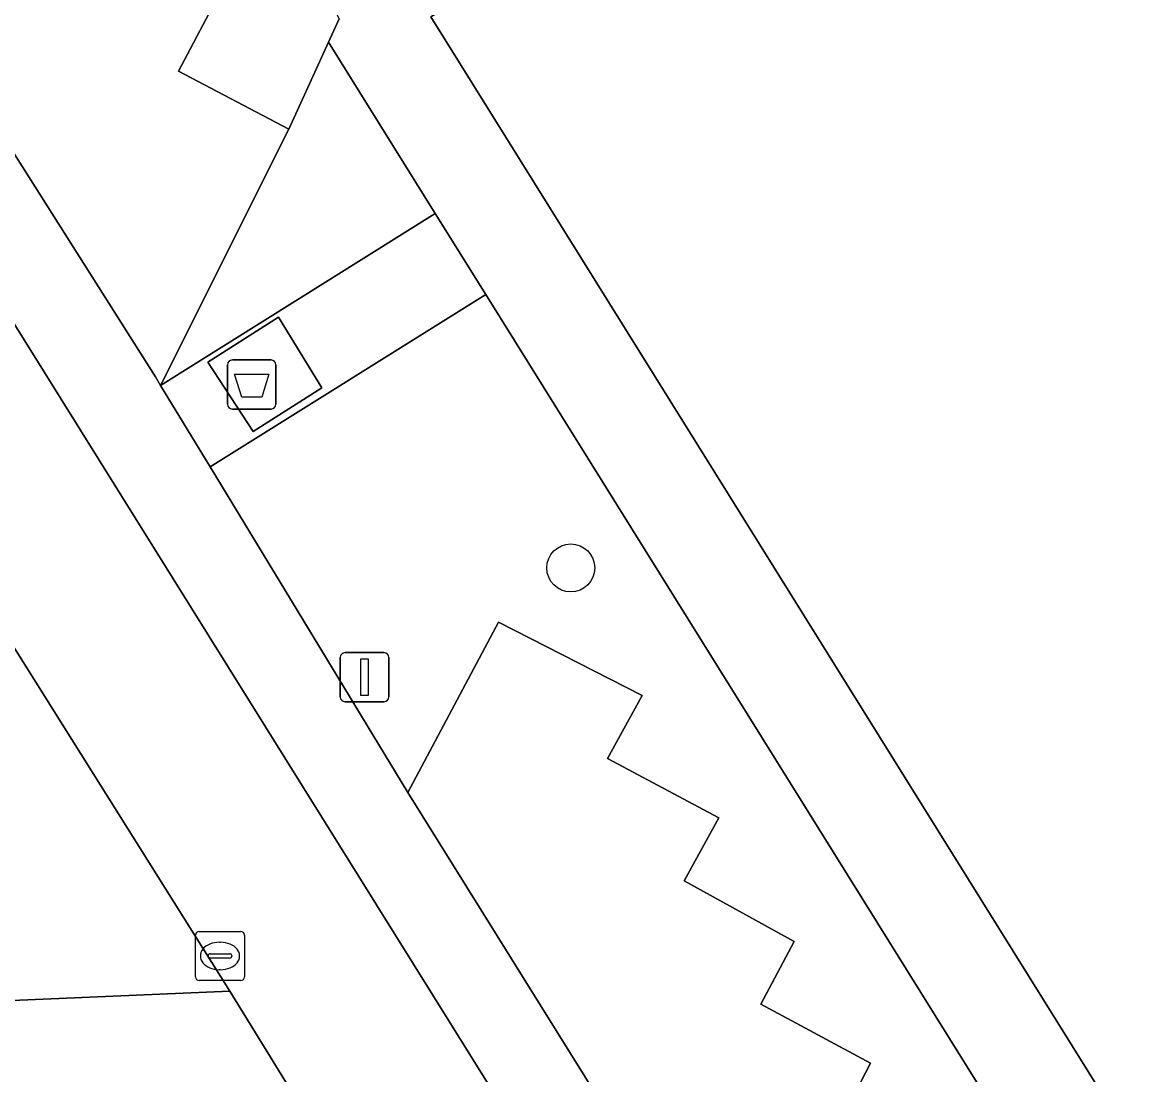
# Model space of a CAD drawing. Extents: x 159279 to 160377, y 384531 to 385888.
# Drawn here: x 159786.38 to 159809.03, y 385548.32 to 385569.79 of the extents above; entities that cross this region are included whole.
import ezdxf

# ---------------------------------------------------------------- set-up
doc = ezdxf.new("R2010")
doc.units = 0
for name, color, linetype in [('IMGEO_Afval_apart_plaats', 7, 'Continuous'), ('IMGEO_Boom', 7, 'Continuous'), ('IMGEO_Groenvoorziening', 7, 'Continuous'), ('IMGEO_Kolk', 7, 'Continuous'), ('IMGEO_Lichtmast', 7, 'Continuous'), ('IMGEO_Pand', 7, 'Continuous'), ('IMGEO_Parkeervlak_open', 7, 'Continuous'), ('IMGEO_Rijbaan_lokaal_open', 7, 'Continuous'), ('IMGEO_Voetpad_gesloten', 7, 'Continuous'), ('IMGEO_Voetpad_open', 7, 'Continuous')]:
    doc.layers.add(name, color=color, linetype=linetype)

msp = doc.modelspace()

# ---------------------------------------------------------------- linework, layer by layer
at = {"layer": 'IMGEO_Afval_apart_plaats'}
for p, q in [((159790.666, 385562.901), (159791.456, 385562.901)), ((159791.456, 385562.901), (159790.666, 385562.901)), ((159790.566, 385562.001), (159790.566, 385562.801)), ((159790.566, 385562.801), (159790.566, 385562.001)), ((159791.556, 385562.801), (159791.556, 385562.001)), ((159791.556, 385562.001), (159791.556, 385562.801)), ((159791.456, 385561.901), (159790.666, 385561.901)), ((159790.666, 385561.901), (159791.456, 385561.901))]:
    msp.add_line(p, q, dxfattribs=at)
msp.add_lwpolyline([(159790.709, 385562.615), (159791.413, 385562.615), (159791.264, 385562.145), (159790.858, 385562.145), (159790.709, 385562.615)], dxfattribs=at)
for centre, start, end in [((159790.666, 385562.801), 90, 180), ((159790.666, 385562.801), 90, 180), ((159791.456, 385562.801), 0, 90), ((159791.456, 385562.801), 360, 90), ((159790.666, 385562.001), 180, 270), ((159790.666, 385562.001), 180, 270), ((159791.456, 385562.001), 270, 0), ((159791.456, 385562.001), 270, 0)]:
    msp.add_arc(centre, 0.1, start, end, dxfattribs=at)
at = {"layer": 'IMGEO_Boom'}
msp.add_circle((159797.569, 385558.66), 0.489, dxfattribs=at)
at = {"layer": 'IMGEO_Groenvoorziening'}
for points in [[(159792.629, 385569.38), (159792.848, 385569.856), (159792.613, 385570.325), (159793.805, 385571.066), (159786.464, 385583.19), (159784.696, 385582.109), (159778.966, 385578.836), (159780.86, 385575.565), (159782.697, 385579.096), (159785.605, 385577.582), (159784.905, 385576.264), (159787.141, 385575.076), (159786.448, 385573.765), (159788.677, 385572.548), (159787.999, 385571.263), (159790.245, 385570.078), (159789.569, 385568.795), (159791.815, 385567.61)], [(159795.835, 385564.236), (159790.21, 385560.723), (159794.244, 385554.081), (159796.098, 385557.554), (159799.024, 385556.06), (159798.319, 385554.774), (159800.592, 385553.562), (159799.882, 385552.277), (159802.124, 385551.043), (159801.443, 385549.762), (159803.682, 385548.562), (159803.071, 385547.378), (159805.138, 385546.243), (159802.378, 385541.035), (159802.847, 385540.306), (159808.541, 385543.849)]]:
    msp.add_lwpolyline(points, close=True, dxfattribs=at)
msp.add_lwpolyline([(159792.185, 385547.478), (159790.612, 385550.027), (159784.742, 385549.774), (159784.682, 385552.088), (159783.333, 385552.078), (159783.264, 385554.63), (159781.763, 385554.592), (159781.674, 385557.167), (159780.202, 385557.081), (159780.102, 385559.671), (159778.647, 385559.606), (159778.635, 385559.977), (159778.565, 385562.86), (159782.473, 385562.981), (159779.853, 385567.283)], dxfattribs=at)
at = {"layer": 'IMGEO_Kolk'}
for p, q in [((159789.913, 385550.32), (159789.913, 385551.172)), ((159789.988, 385551.246), (159790.84, 385551.246)), ((159790.914, 385551.172), (159790.914, 385550.32)), ((159790.401, 385551.026), (159790.426, 385551.026)), ((159790.172, 385550.74), (159790.172, 385550.752)), ((159790.61, 385550.703), (159790.212, 385550.703)), ((159790.215, 385550.789), (159790.613, 385550.789)), ((159790.656, 385550.752), (159790.656, 385550.74)), ((159790.424, 385550.466), (159790.399, 385550.466)), ((159790.84, 385550.246), (159789.988, 385550.246))]:
    msp.add_line(p, q, dxfattribs=at)
for points in [[(159789.913, 385550.32), (159789.913, 385551.172)], [(159789.988, 385551.246), (159790.84, 385551.246)], [(159790.914, 385551.172), (159790.914, 385550.32)], [(159790.84, 385550.246), (159789.988, 385550.246)]]:
    msp.add_lwpolyline(points, dxfattribs=at)
for centre, radius, start, end in [((159789.99, 385551.17), 0.0765, 91.552, 178.448), ((159789.99, 385551.17), 0.0765, 91.552, 178.448), ((159790.838, 385551.17), 0.0765, 1.552, 88.448), ((159790.838, 385551.17), 0.0765, 1.552, 88.448), ((159790.212, 385550.749), 0.0403, 85.8775, 175.7526), ((159790.209, 385550.739), 0.0366, 178.938, 274.7102), ((159790.613, 385550.746), 0.043, 264.8664, 352.4533), ((159790.617, 385550.751), 0.0386, 1.7309, 96.639), ((159789.99, 385550.322), 0.0765, 181.552, 268.448), ((159789.99, 385550.322), 0.0765, 181.552, 268.448), ((159790.838, 385550.322), 0.0765, 271.552, 358.448), ((159790.838, 385550.322), 0.0765, 271.552, 358.448)]:
    msp.add_arc(centre, radius, start, end, dxfattribs=at)
for centre, major_axis, ratio, start_param, end_param in [((159790.4, 385550.746), (-0.387, 0.002), 0.722429, 4.712389, 7.853982), ((159790.425, 385550.746), (-0.39, 0.002), 0.717154, 1.570796, 4.712389)]:
    msp.add_ellipse(centre, major_axis=major_axis, ratio=ratio, start_param=start_param, end_param=end_param, dxfattribs=at)
at = {"layer": 'IMGEO_Lichtmast'}
for p, q in [((159792.867, 385556.032), (159792.867, 385556.832)), ((159792.867, 385556.832), (159792.867, 385556.032)), ((159792.967, 385556.932), (159793.757, 385556.932)), ((159793.757, 385556.932), (159792.967, 385556.932)), ((159793.857, 385556.832), (159793.857, 385556.032)), ((159793.857, 385556.032), (159793.857, 385556.832)), ((159793.757, 385555.932), (159792.967, 385555.932)), ((159792.967, 385555.932), (159793.757, 385555.932))]:
    msp.add_line(p, q, dxfattribs=at)
msp.add_lwpolyline([(159793.287, 385556.807), (159793.437, 385556.807), (159793.437, 385556.057), (159793.287, 385556.057), (159793.287, 385556.807)], dxfattribs=at)
for centre, start, end in [((159792.967, 385556.832), 90, 180), ((159792.967, 385556.832), 90, 180), ((159793.757, 385556.832), 0, 90), ((159793.757, 385556.832), 360, 90), ((159792.967, 385556.032), 180, 270), ((159792.967, 385556.032), 180, 270), ((159793.757, 385556.032), 270, 0), ((159793.757, 385556.032), 270, 0)]:
    msp.add_arc(centre, 0.1, start, end, dxfattribs=at)
at = {"layer": 'IMGEO_Pand'}
msp.add_lwpolyline([(159817.007, 385580.869), (159811.586, 385577.468), (159805.406, 385573.591), (159804.077, 385575.728), (159802.913, 385574.996), (159794.714, 385569.897), (159821.203, 385527.404), (159836.253, 385503.261), (159841.644, 385506.638), (159847.853, 385510.528), (159849.182, 385508.397), (159855.088, 385512.08), (159857.661, 385513.679), (159858.523, 385514.215), (159857.359, 385516.083)], close=True, dxfattribs=at)
at = {"layer": 'IMGEO_Parkeervlak_open'}
for points in [[(159791.815, 385567.61), (159789.569, 385568.795), (159790.245, 385570.078), (159787.999, 385571.263), (159788.677, 385572.548), (159786.448, 385573.765), (159787.141, 385575.076), (159784.905, 385576.264), (159785.605, 385577.582), (159782.697, 385579.096), (159780.86, 385575.565), (159789.095, 385562.558), (159789.201, 385562.384)], [(159782.473, 385562.981), (159778.565, 385562.86), (159778.635, 385559.977), (159778.647, 385559.606), (159780.102, 385559.671), (159780.202, 385557.081), (159781.674, 385557.167), (159781.763, 385554.592), (159783.264, 385554.63), (159783.333, 385552.078), (159784.682, 385552.088), (159784.742, 385549.774), (159790.612, 385550.027)], [(159794.244, 385554.081), (159802.378, 385541.035), (159805.138, 385546.243), (159803.071, 385547.378), (159803.682, 385548.562), (159801.443, 385549.762), (159802.124, 385551.043), (159799.882, 385552.277), (159800.592, 385553.562), (159798.319, 385554.774), (159799.024, 385556.06), (159796.098, 385557.554)]]:
    msp.add_lwpolyline(points, close=True, dxfattribs=at)
at = {"layer": 'IMGEO_Rijbaan_lokaal_open'}
for points in [[(159835.286, 385484.963), (159777.319, 385577.896), (159763.507, 385569.247), (159760.965, 385567.655), (159764.01, 385562.812), (159787.822, 385524.685), (159787.874, 385524.601), (159818.691, 385475.205), (159819.629, 385473.653), (159819.962, 385473.095)], [(159779.853, 385567.283), (159782.473, 385562.981), (159790.612, 385550.027), (159792.185, 385547.478), (159800.284, 385534.539), (159800.326, 385534.468), (159800.513, 385534.154)]]:
    msp.add_lwpolyline(points, dxfattribs=at)
at = {"layer": 'IMGEO_Voetpad_gesloten'}
msp.add_lwpolyline([(159791.093, 385561.444), (159792.49, 385562.332), (159791.61, 385563.777), (159790.166, 385562.859)], close=True, dxfattribs=at)
at = {"layer": 'IMGEO_Voetpad_open'}
for points in [[(159802.913, 385574.996), (159804.077, 385575.728), (159805.406, 385573.591), (159811.586, 385577.468), (159817.007, 385580.869), (159814.157, 385585.444), (159800.999, 385577.268), (159794.33, 385588.001), (159786.464, 385583.19), (159793.805, 385571.066), (159792.613, 385570.325), (159792.848, 385569.856), (159792.629, 385569.38), (159794.805, 385565.888), (159795.835, 385564.236), (159808.541, 385543.849)], [(159802.378, 385541.035), (159794.244, 385554.081), (159790.21, 385560.723), (159789.201, 385562.384), (159789.095, 385562.558), (159780.86, 385575.565), (159778.966, 385578.836), (159777.319, 385577.896), (159835.286, 385484.963)], [(159836.749, 385485.944), (159835.092, 385488.659), (159828.464, 385499.234), (159826.52, 385502.354), (159819.928, 385512.925), (159818.002, 385516.02), (159809.878, 385529.013), (159806.473, 385534.483), (159812.202, 385538.048), (159840.851, 385492.078), (159844.168, 385486.864), (159847.606, 385489.047), (159844.614, 385493.79), (159842.91, 385492.718), (159836.253, 385503.261), (159821.203, 385527.404), (159794.714, 385569.897), (159802.913, 385574.996)]]:
    msp.add_lwpolyline(points, dxfattribs=at)
for points in [[(159792.629, 385569.38), (159791.815, 385567.61), (159789.201, 385562.384), (159794.805, 385565.888)], [(159795.835, 385564.236), (159794.805, 385565.888), (159789.201, 385562.384), (159790.21, 385560.723)], [(159792.49, 385562.332), (159791.093, 385561.444), (159790.166, 385562.859), (159791.61, 385563.777)]]:
    msp.add_lwpolyline(points, close=True, dxfattribs=at)

doc.saveas('drawing.dxf')
